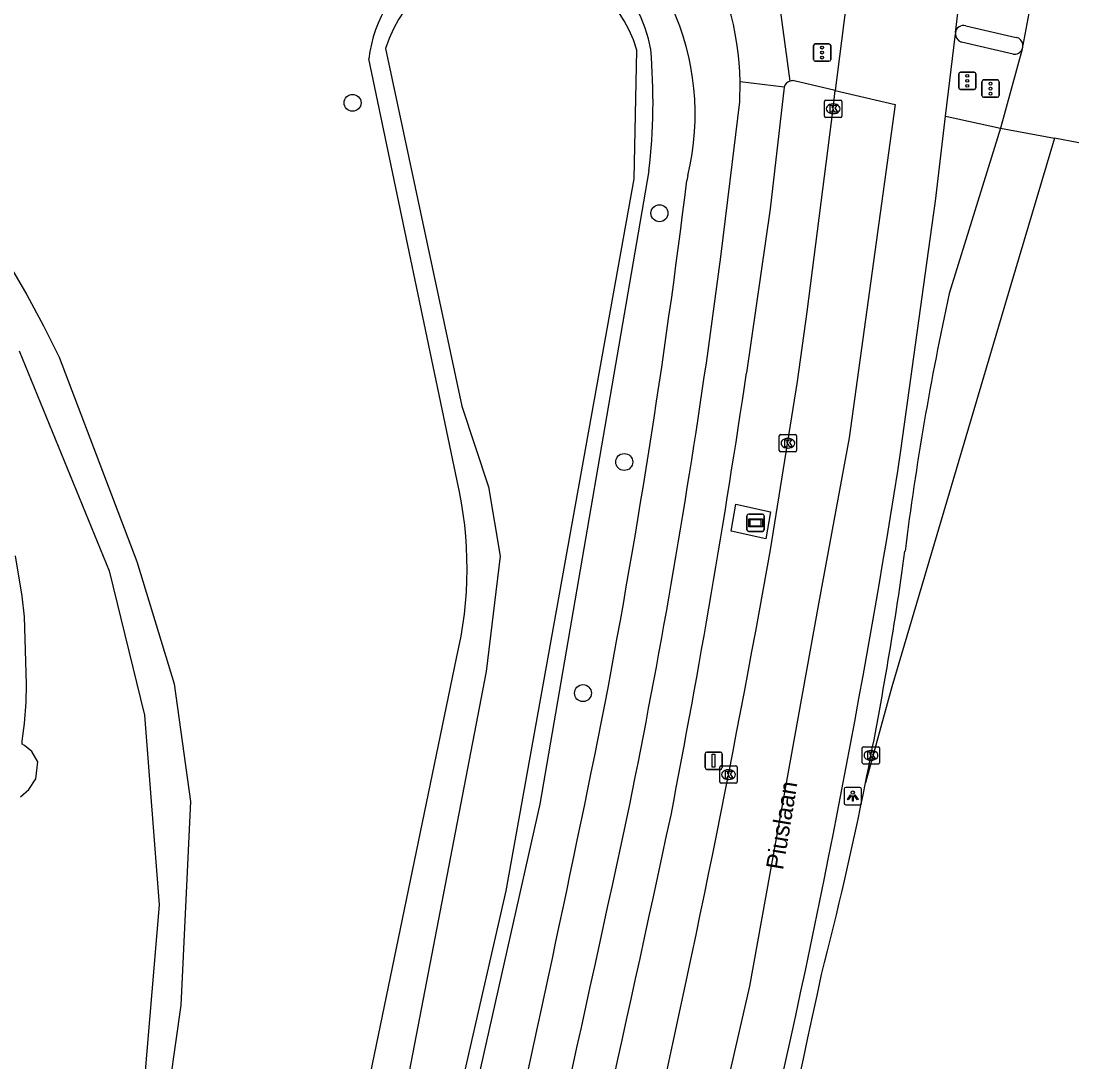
# Model space of a CAD drawing. Extents: x 162074 to 163034, y 381824 to 382557.
# Drawn here: x 162973.2 to 163034.3, y 382390.5 to 382450.6 of the extents above; entities that cross this region are included whole.
import ezdxf

# ---------------------------------------------------------------- set-up
doc = ezdxf.new("R2010")
doc.units = 0
for name, color, linetype in [('IMGEO_Berm_groen', 7, 'Continuous'), ('IMGEO_Boom', 7, 'Continuous'), ('IMGEO_Fietspad_gesloten', 7, 'Continuous'), ('IMGEO_Fietspad_open', 7, 'Continuous'), ('IMGEO_Kolk', 7, 'Continuous'), ('IMGEO_Lichtpunt', 7, 'Continuous'), ('IMGEO_Loofbos', 7, 'Continuous'), ('IMGEO_Openbare_ruimte_label', 7, 'Continuous'), ('IMGEO_Reclamebord', 7, 'Continuous'), ('IMGEO_Rijbaan_regionaal_gesloten', 7, 'Continuous'), ('IMGEO_Verkeersbordpaal', 7, 'Continuous'), ('IMGEO_Verkeersregelinstallatiepaal', 7, 'Continuous'), ('IMGEO_Voetpad_gesloten', 7, 'Continuous'), ('IMGEO_Voetpad_open', 7, 'Continuous'), ('IMGEO_Waterloop', 7, 'Continuous')]:
    doc.layers.add(name, color=color, linetype=linetype)

msp = doc.modelspace()

# ---------------------------------------------------------------- linework, layer by layer
at = {"layer": 'IMGEO_Berm_groen'}
msp.add_lwpolyline([(163009.463, 382441.916), (163003.169, 382405.357), (162992.284, 382357.026), (162984.389, 382328.919), (162975.788, 382304.752), (162968.808, 382286.538), (162960.761, 382268.931), (162951.471, 382250), (162946.499, 382240.293), (162935.836, 382222.613), (162931.089, 382215.57), (162929.737, 382213.563), (162926.945, 382208.831), (162905.804, 382178.355)], dxfattribs=at)
for centre, radius, start, end in [((163002.192, 382447.682), 7.482, 9.4765, 86.27138), ((162975.313, 382445.948), 34.387, 353.26675, 4.94853)]:
    msp.add_arc(centre, radius, start, end, dxfattribs=at)
at = {"layer": 'IMGEO_Boom'}
for centre in [(162992.353, 382445.843), (163010.071, 382439.467), (163008.042, 382425.109), (163005.656, 382411.767)]:
    msp.add_circle(centre, 0.489, dxfattribs=at)
at = {"layer": 'IMGEO_Fietspad_gesloten'}
for points in [[(163012.78, 382430.823), (163013.613, 382436.951), (163014.151, 382441.34), (163014.71, 382445.899), (163014.724, 382447.047)], [(163017.267, 382446.746), (163014.724, 382447.047)], [(163017.267, 382446.746), (163016.469, 382439.732), (163015.1, 382430.253)]]:
    msp.add_lwpolyline(points, dxfattribs=at)
for centre, radius, start, end in [((162559.671, 382496.31), 457.817, 348.53826, 351.77604), ((162433.301, 382516.47), 588.152, 349.047818, 351.570673), ((161020.196, 382830.157), 2033.042, 346.858993, 347.938696), ((161002.934, 382834.145), 2053.214, 346.847616, 347.927796)]:
    msp.add_arc(centre, radius, start, end, dxfattribs=at)
at = {"layer": 'IMGEO_Fietspad_open'}
for points in [[(163016.985, 382451.645), (163017.608, 382447.091)], [(163027.755, 382450.28), (163030.661, 382449.619)]]:
    msp.add_lwpolyline(points, dxfattribs=at)
for centre, radius, start, end in [((162998.839, 382446.885), 15.886, 0.58256, 64.15976), ((163027.614, 382449.847), 0.456, 71.97555, 172.64115), ((163030.608, 382449.169), 0.453, 359.70732, 83.3075), ((163017.797, 382446.563), 0.561, 109.71004, 160.95812)]:
    msp.add_arc(centre, radius, start, end, dxfattribs=at)
at = {"layer": 'IMGEO_Kolk'}
for p, q in [((163019.601, 382445.073), (163019.601, 382445.925)), ((163019.676, 382445.999), (163020.528, 382445.999)), ((163020.602, 382445.925), (163020.602, 382445.073)), ((163020.089, 382445.779), (163020.114, 382445.779)), ((163020.528, 382444.999), (163019.676, 382444.999)), ((163020.112, 382445.219), (163020.087, 382445.219)), ((163016.991, 382425.764), (163016.991, 382426.616)), ((163017.066, 382426.69), (163017.918, 382426.69)), ((163017.479, 382426.47), (163017.504, 382426.47)), ((163017.992, 382426.616), (163017.992, 382425.764)), ((163017.502, 382425.91), (163017.477, 382425.91)), ((163017.918, 382425.69), (163017.066, 382425.69)), ((163021.861, 382408.672), (163022.713, 382408.672)), ((163021.786, 382407.746), (163021.786, 382408.598)), ((163022.274, 382408.452), (163022.299, 382408.452)), ((163022.787, 382408.598), (163022.787, 382407.746)), ((163013.557, 382406.635), (163013.557, 382407.487)), ((163013.632, 382407.561), (163014.484, 382407.561)), ((163014.558, 382407.487), (163014.558, 382406.635)), ((163022.713, 382407.672), (163021.861, 382407.672)), ((163022.297, 382407.892), (163022.272, 382407.892)), ((163014.045, 382407.341), (163014.07, 382407.341)), ((163014.484, 382406.561), (163013.632, 382406.561)), ((163014.068, 382406.781), (163014.043, 382406.781))]:
    msp.add_line(p, q, dxfattribs=at)
for points in [[(163019.601, 382445.073), (163019.601, 382445.925)], [(163019.676, 382445.999), (163020.528, 382445.999)], [(163020.602, 382445.925), (163020.602, 382445.073)], [(163019.922, 382445.699), (163020.045, 382445.699), (163020.045, 382445.548), (163020.175, 382445.699), (163020.339, 382445.699), (163020.193, 382445.548), (163020.346, 382445.299), (163020.194, 382445.299), (163020.109, 382445.463), (163020.045, 382445.396), (163020.045, 382445.299), (163019.922, 382445.299), (163019.922, 382445.699)], [(163020.528, 382444.999), (163019.676, 382444.999)], [(163016.991, 382425.764), (163016.991, 382426.616)], [(163017.066, 382426.69), (163017.918, 382426.69)], [(163017.312, 382426.39), (163017.435, 382426.39), (163017.435, 382426.239), (163017.565, 382426.39), (163017.729, 382426.39), (163017.583, 382426.239), (163017.736, 382425.99), (163017.584, 382425.99), (163017.499, 382426.154), (163017.435, 382426.087), (163017.435, 382425.99), (163017.312, 382425.99), (163017.312, 382426.39)], [(163017.992, 382426.616), (163017.992, 382425.764)], [(163017.918, 382425.69), (163017.066, 382425.69)], [(163021.861, 382408.672), (163022.713, 382408.672)], [(163021.786, 382407.746), (163021.786, 382408.598)], [(163022.107, 382408.372), (163022.23, 382408.372), (163022.23, 382408.221), (163022.36, 382408.372), (163022.524, 382408.372), (163022.378, 382408.221), (163022.531, 382407.972), (163022.379, 382407.972), (163022.294, 382408.136), (163022.23, 382408.069), (163022.23, 382407.972), (163022.107, 382407.972), (163022.107, 382408.372)], [(163022.787, 382408.598), (163022.787, 382407.746)], [(163013.557, 382406.635), (163013.557, 382407.487)], [(163013.632, 382407.561), (163014.484, 382407.561)], [(163014.558, 382407.487), (163014.558, 382406.635)], [(163022.713, 382407.672), (163021.861, 382407.672)], [(163013.878, 382407.261), (163014.001, 382407.261), (163014.001, 382407.11), (163014.131, 382407.261), (163014.295, 382407.261), (163014.149, 382407.11), (163014.302, 382406.861), (163014.15, 382406.861), (163014.065, 382407.025), (163014.001, 382406.958), (163014.001, 382406.861), (163013.878, 382406.861), (163013.878, 382407.261)], [(163014.484, 382406.561), (163013.632, 382406.561)]]:
    msp.add_lwpolyline(points, dxfattribs=at)
for centre, start, end in [((163019.678, 382445.923), 91.55205, 178.44795), ((163019.678, 382445.923), 91.55205, 178.44795), ((163020.526, 382445.923), 1.55205, 88.44795), ((163020.526, 382445.923), 1.55205, 88.44795), ((163019.678, 382445.075), 181.55205, 268.44795), ((163019.678, 382445.075), 181.55205, 268.44795), ((163020.526, 382445.075), 271.55205, 358.44795), ((163020.526, 382445.075), 271.55205, 358.44795), ((163017.068, 382426.614), 91.55205, 178.44795), ((163017.068, 382426.614), 91.55205, 178.44795), ((163017.916, 382426.614), 1.55205, 88.44795), ((163017.916, 382426.614), 1.55205, 88.44795), ((163017.068, 382425.766), 181.55205, 268.44795), ((163017.068, 382425.766), 181.55205, 268.44795), ((163017.916, 382425.766), 271.55205, 358.44795), ((163017.916, 382425.766), 271.55205, 358.44795), ((163021.863, 382408.596), 91.55205, 178.44795), ((163021.863, 382408.596), 91.55205, 178.44795), ((163022.711, 382408.596), 1.55205, 88.44795), ((163022.711, 382408.596), 1.55205, 88.44795), ((163013.634, 382407.485), 91.55205, 178.44795), ((163013.634, 382407.485), 91.55205, 178.44795), ((163014.482, 382407.485), 1.55205, 88.44795), ((163014.482, 382407.485), 1.55205, 88.44795), ((163021.863, 382407.748), 181.55205, 268.44795), ((163021.863, 382407.748), 181.55205, 268.44795), ((163022.711, 382407.748), 271.55205, 358.44795), ((163022.711, 382407.748), 271.55205, 358.44795), ((163013.634, 382406.637), 181.55205, 268.44795), ((163013.634, 382406.637), 181.55205, 268.44795), ((163014.482, 382406.637), 271.55205, 358.44795), ((163014.482, 382406.637), 271.55205, 358.44795)]:
    msp.add_arc(centre, 0.0765, start, end, dxfattribs=at)
for centre, major_axis, ratio, start_param, end_param in [((163020.088, 382445.499), (-0.387, 0.002), 0.722429, 4.712389, 7.853982), ((163020.113, 382445.499), (-0.39, 0.002), 0.717154, 1.570796, 4.712389), ((163017.478, 382426.19), (-0.387, 0.002), 0.722429, 4.712389, 7.853982), ((163017.503, 382426.19), (-0.39, 0.002), 0.717154, 1.570796, 4.712389), ((163022.273, 382408.172), (-0.387, 0.002), 0.722429, 4.712389, 7.853982), ((163022.298, 382408.172), (-0.39, 0.002), 0.717154, 1.570796, 4.712389), ((163014.044, 382407.061), (-0.387, 0.002), 0.722429, 4.712389, 7.853982), ((163014.069, 382407.061), (-0.39, 0.002), 0.717154, 1.570796, 4.712389)]:
    msp.add_ellipse(centre, major_axis=major_axis, ratio=ratio, start_param=start_param, end_param=end_param, dxfattribs=at)
at = {"layer": 'IMGEO_Lichtpunt'}
for p, q in [((163020.736, 382406.224), (163020.736, 382405.417)), ((163020.736, 382406.224), (163020.736, 382405.417)), ((163021.638, 382406.319), (163020.83, 382406.319)), ((163021.638, 382406.319), (163020.83, 382406.319)), ((163021.732, 382405.417), (163021.732, 382406.224)), ((163021.732, 382405.417), (163021.732, 382406.224)), ((163020.83, 382405.323), (163021.638, 382405.323)), ((163020.83, 382405.323), (163021.638, 382405.323))]:
    msp.add_line(p, q, dxfattribs=at)
for points in [[(163021.11, 382405.888), (163021.149, 382405.86), (163020.961, 382405.598), (163020.923, 382405.625), (163021.11, 382405.888)], [(163021.212, 382405.84), (163021.259, 382405.84), (163021.259, 382405.518), (163021.212, 382405.518), (163021.212, 382405.84)], [(163021.322, 382405.86), (163021.36, 382405.887), (163021.547, 382405.625), (163021.508, 382405.597), (163021.322, 382405.86)]]:
    msp.add_lwpolyline(points, dxfattribs=at)
msp.add_circle((163021.235, 382406.022), 0.0994, dxfattribs=at)
for centre, start, end in [((163020.83, 382406.224), 90, 180), ((163020.83, 382406.224), 90, 180), ((163021.638, 382406.224), 0, 90), ((163021.638, 382406.224), 0, 90), ((163020.83, 382405.417), 180, 270), ((163020.83, 382405.417), 180, 270), ((163021.638, 382405.417), 270, 0), ((163021.638, 382405.417), 270, 360)]:
    msp.add_arc(centre, 0.0946, start, end, dxfattribs=at)
at = {"layer": 'IMGEO_Loofbos'}
for points in [[(162998.39, 382424.014), (162993.286, 382448.387)], [(162973.437, 382414.873), (162973.399, 382416.176), (162973.272, 382417.357), (162972.892, 382419.7)], [(162973.183, 382405.783), (162973.667, 382406.206), (162974.058, 382406.813), (162974.173, 382407.798), (162973.824, 382408.392), (162973.403, 382408.737), (162973.265, 382408.826), (162973.279, 382408.987), (162973.417, 382410.002), (162973.51, 382411.238), (162973.53, 382412.284), (162973.437, 382414.873)], [(162920.308, 382210.566), (162927.039, 382220.169), (162941.092, 382243.667), (162944.627, 382250), (162956.799, 382274.275), (162963.955, 382290.894), (162969.218, 382303.881), (162976.764, 382325.307), (162982.193, 382343.106), (162986.049, 382356.464), (162989.459, 382370.819), (162998.355, 382413.783)]]:
    msp.add_lwpolyline(points, dxfattribs=at)
for centre, radius, start, end in [((163001.124, 382447.403), 7.9, 123.45762, 172.84629), ((162976.548, 382418.973), 22.416, 346.61244, 12.99555)]:
    msp.add_arc(centre, radius, start, end, dxfattribs=at)
at = {"layer": 'IMGEO_Reclamebord'}
for p, q in [((163015.227, 382422.097), (163016.017, 382422.097)), ((163016.017, 382422.097), (163015.227, 382422.097)), ((163015.127, 382421.197), (163015.127, 382421.997)), ((163015.127, 382421.997), (163015.127, 382421.197)), ((163016.117, 382421.997), (163016.117, 382421.197)), ((163016.117, 382421.197), (163016.117, 382421.997)), ((163016.017, 382421.097), (163015.227, 382421.097)), ((163015.227, 382421.097), (163016.017, 382421.097))]:
    msp.add_line(p, q, dxfattribs=at)
for points in [[(163015.228, 382421.829), (163016.016, 382421.829), (163016.016, 382421.365), (163015.228, 382421.365), (163015.228, 382421.829)], [(163015.293, 382421.764), (163015.293, 382421.43), (163015.951, 382421.43), (163015.951, 382421.764), (163015.293, 382421.764)]]:
    msp.add_lwpolyline(points, dxfattribs=at)
for centre, start, end in [((163015.227, 382421.997), 90, 180), ((163015.227, 382421.997), 90, 180), ((163016.017, 382421.997), 0, 90), ((163016.017, 382421.997), 360, 90), ((163015.227, 382421.197), 180, 270), ((163015.227, 382421.197), 180, 270), ((163016.017, 382421.197), 270, 0), ((163016.017, 382421.197), 270, 0)]:
    msp.add_arc(centre, 0.1, start, end, dxfattribs=at)
at = {"layer": 'IMGEO_Rijbaan_regionaal_gesloten'}
for points in [[(163027.162, 382449.905), (163027.552, 382453.084)], [(163031.636, 382452.275), (163031.061, 382449.167)], [(163020.83, 382451.386), (163020.222, 382446.563)], [(163026.592, 382445.076), (163027.159, 382449.836)], [(163031.012, 382448.94), (163029.759, 382444.383)], [(163020.222, 382446.563), (163023.682, 382445.756), (163021.024, 382426.499), (163020.138, 382421.707), (163019.252, 382416.915), (163015.267, 382394.846), (163008.303, 382364.481), (163000.856, 382336.21), (162998.252, 382327.416), (162995.648, 382318.621), (162984.803, 382289.132), (162980.91, 382279.813), (162977.017, 382270.493), (162968.675, 382253.662), (162966.989, 382250), (162962.804, 382241.338), (162958.2, 382233.459)], [(163016.478, 382420.033), (163018.04, 382429.758), (163018.599, 382433.781), (163020.099, 382445.499), (163020.222, 382446.563)], [(163024.039, 382425.902), (163025.898, 382439.366), (163026.008, 382440.165), (163026.592, 382445.076)], [(163029.759, 382444.383), (163026.801, 382434.834)], [(163029.759, 382444.383), (163032.875, 382443.8)], [(163032.875, 382443.8), (163030.371, 382435.334), (163023.486, 382412.136), (163021.972, 382406.58)], [(163034.29, 382443.535), (163032.875, 382443.8)]]:
    msp.add_lwpolyline(points, dxfattribs=at)
for centre, radius, start, end in [((163027.563, 382449.853), 0.404, 172.61135, 182.40954), ((163030.384, 382449.194), 0.677, 337.94528, 357.69289), ((163195.204, 382398.309), 172.318, 167.76257, 172.78227), ((162467.167, 382512.671), 563.591, 346.80773, 351.14372), ((162278.833, 382550.88), 749.16, 347.026116, 349.941257), ((162806.937, 382450.093), 219.393, 348.56048, 352.10538), ((162808.395, 382449.774), 217.901, 345.58273, 348.56656), ((160442.005, 382950.684), 2636.541, 346.978946, 347.844549)]:
    msp.add_arc(centre, radius, start, end, dxfattribs=at)
at = {"layer": 'IMGEO_Verkeersbordpaal'}
for p, q in [((163012.703, 382407.462), (163012.703, 382408.262)), ((163012.703, 382408.262), (163012.703, 382407.462)), ((163012.803, 382408.362), (163013.593, 382408.362)), ((163013.593, 382408.362), (163012.803, 382408.362)), ((163013.693, 382408.262), (163013.693, 382407.462)), ((163013.693, 382407.462), (163013.693, 382408.262)), ((163013.593, 382407.362), (163012.803, 382407.362)), ((163012.803, 382407.362), (163013.593, 382407.362))]:
    msp.add_line(p, q, dxfattribs=at)
msp.add_lwpolyline([(163013.123, 382408.237), (163013.273, 382408.237), (163013.273, 382407.487), (163013.123, 382407.487), (163013.123, 382408.237)], dxfattribs=at)
for centre, start, end in [((163012.803, 382408.262), 90, 180), ((163012.803, 382408.262), 90, 180), ((163013.593, 382408.262), 0, 90), ((163013.593, 382408.262), 360, 90), ((163012.803, 382407.462), 180, 270), ((163012.803, 382407.462), 180, 270), ((163013.593, 382407.462), 270, 0), ((163013.593, 382407.462), 270, 0)]:
    msp.add_arc(centre, 0.1, start, end, dxfattribs=at)
at = {"layer": 'IMGEO_Verkeersregelinstallatiepaal'}
for p, q in [((163018.97, 382448.346), (163018.97, 382449.146)), ((163018.97, 382449.146), (163018.97, 382448.346)), ((163019.07, 382449.246), (163019.86, 382449.246)), ((163019.86, 382449.246), (163019.07, 382449.246)), ((163019.96, 382449.146), (163019.96, 382448.346)), ((163019.96, 382448.346), (163019.96, 382449.146)), ((163019.86, 382448.246), (163019.07, 382448.246)), ((163019.07, 382448.246), (163019.86, 382448.246)), ((163027.352, 382446.713), (163027.352, 382447.513)), ((163027.352, 382447.513), (163027.352, 382446.713)), ((163027.452, 382447.613), (163028.242, 382447.613)), ((163028.242, 382447.613), (163027.452, 382447.613)), ((163028.342, 382447.513), (163028.342, 382446.713)), ((163028.342, 382446.713), (163028.342, 382447.513)), ((163028.793, 382447.162), (163029.583, 382447.162)), ((163029.583, 382447.162), (163028.793, 382447.162)), ((163028.242, 382446.613), (163027.452, 382446.613)), ((163027.452, 382446.613), (163028.242, 382446.613)), ((163028.693, 382446.262), (163028.693, 382447.062)), ((163028.693, 382447.062), (163028.693, 382446.262)), ((163029.683, 382447.062), (163029.683, 382446.262)), ((163029.683, 382446.262), (163029.683, 382447.062)), ((163029.583, 382446.162), (163028.793, 382446.162)), ((163028.793, 382446.162), (163029.583, 382446.162))]:
    msp.add_line(p, q, dxfattribs=at)
for centre in [(163019.465, 382449.036), (163019.465, 382448.746), (163019.465, 382448.456), (163027.847, 382447.403), (163027.847, 382447.113), (163027.847, 382446.823), (163029.188, 382446.952), (163029.188, 382446.662), (163029.188, 382446.372)]:
    msp.add_circle(centre, 0.085, dxfattribs=at)
for centre, start, end in [((163019.07, 382449.146), 90, 180), ((163019.07, 382449.146), 90, 180), ((163019.86, 382449.146), 0, 90), ((163019.86, 382449.146), 360, 90), ((163019.07, 382448.346), 180, 270), ((163019.07, 382448.346), 180, 270), ((163019.86, 382448.346), 270, 0), ((163019.86, 382448.346), 270, 0), ((163027.452, 382447.513), 90, 180), ((163027.452, 382447.513), 90, 180), ((163028.242, 382447.513), 0, 90), ((163028.242, 382447.513), 360, 90), ((163028.793, 382447.062), 90, 180), ((163028.793, 382447.062), 90, 180), ((163029.583, 382447.062), 0, 90), ((163029.583, 382447.062), 360, 90), ((163027.452, 382446.713), 180, 270), ((163027.452, 382446.713), 180, 270), ((163028.242, 382446.713), 270, 0), ((163028.242, 382446.713), 270, 0), ((163028.793, 382446.262), 180, 270), ((163028.793, 382446.262), 180, 270), ((163029.583, 382446.262), 270, 0), ((163029.583, 382446.262), 270, 0)]:
    msp.add_arc(centre, 0.1, start, end, dxfattribs=at)
at = {"layer": 'IMGEO_Voetpad_gesloten'}
for points in [[(162972.524, 382436.513), (162973.55, 382434.767), (162974.502, 382432.975), (162975.418, 382431.161), (162979.892, 382419.367), (162982.055, 382412.307), (162982.994, 382405.506), (162982.428, 382393.752), (162981.49, 382387.093)], [(162973.109, 382431.527), (162978.288, 382418.82), (162980.344, 382410.491), (162981.182, 382399.534), (162980.344, 382389.491)]]:
    msp.add_lwpolyline(points, dxfattribs=at)
at = {"layer": 'IMGEO_Voetpad_open'}
for points in [[(163030.493, 382448.656), (163027.512, 382449.34)], [(163020.222, 382446.563), (163017.856, 382447.119)], [(163026.592, 382445.076), (163026.683, 382445.056), (163029.759, 382444.383)], [(163011.708, 382441.64), (163011.659, 382441.356)], [(163016.483, 382422.236), (163016.216, 382420.663), (163014.217, 382421.108), (163014.474, 382422.671), (163016.483, 382422.236)]]:
    msp.add_lwpolyline(points, dxfattribs=at)
for centre, radius, start, end in [((162997.071, 382445.181), 15.059, 346.40189, 62.50646), ((163027.695, 382449.844), 0.536, 180.84379, 250.03463), ((163030.586, 382449.103), 0.457, 258.30564, 339.06986), ((163017.793, 382446.565), 0.558, 83.5156, 109.3676), ((162540.532, 382499.662), 474.721, 349.12836, 352.94504), ((161815.563, 382650.802), 1215.241, 347.071922, 348.577112)]:
    msp.add_arc(centre, radius, start, end, dxfattribs=at)
at = {"layer": 'IMGEO_Waterloop'}
for points in [[(162994.251, 382448.974), (162998.667, 382428.337), (163000.196, 382423.666), (163000.875, 382419.675), (163000.068, 382413.008), (162995.227, 382387.912), (162988.433, 382357.849), (162974.421, 382310.46), (162969.325, 382297.636), (162955.992, 382266.044), (162931.618, 382221.798), (162918.54, 382203.454), (162892.722, 382168.464)], [(162910.026, 382185.333), (162923.062, 382203.846), (162934.76, 382221.447), (162938.115, 382226.798), (162950.695, 382249.292), (162959.187, 382266.607), (162961.799, 382271.914), (162975.365, 382304.579), (162975.992, 382306.224), (162984.75, 382331.723), (162985.811, 382335.46), (162989.378, 382348.581), (163001.225, 382400.343), (163008.614, 382441.447), (163008.773, 382448.889)]]:
    msp.add_lwpolyline(points, dxfattribs=at)
msp.add_arc((163001.499, 382446.741), 7.584, 16.4528, 162.87649, dxfattribs=at)

# ---------------------------------------------------------------- texts
at = {"layer": 'IMGEO_Openbare_ruimte_label'}
msp.add_text('Piuslaan', height=1, rotation=80.56592, dxfattribs=at).set_placement((163017.205, 382401.521))

doc.saveas('drawing.dxf')
